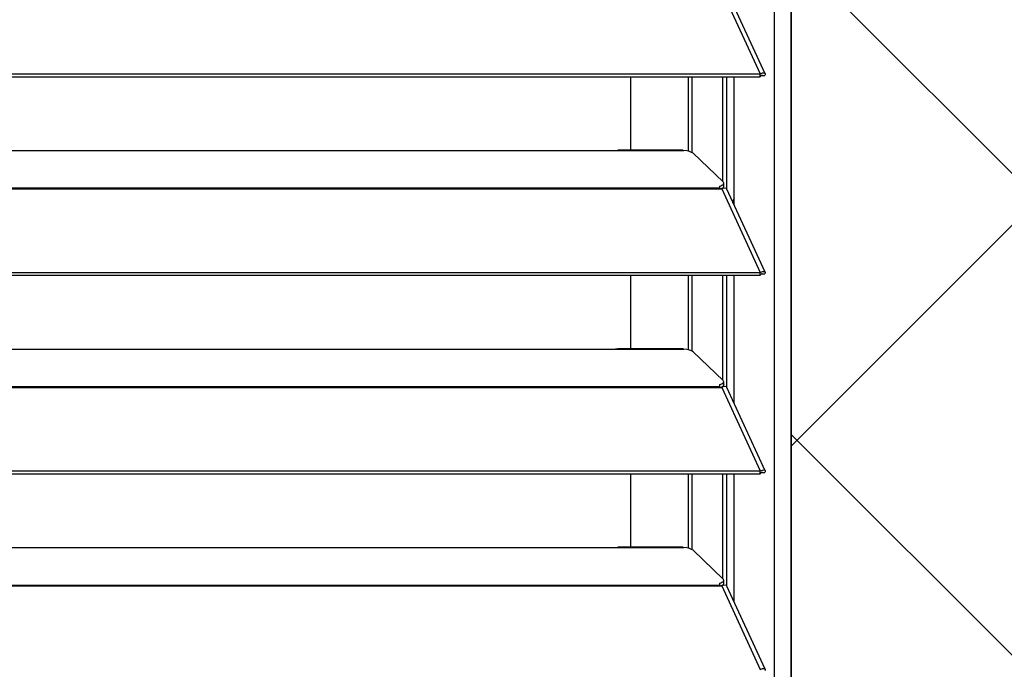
# Model space of a CAD drawing. Header units: millimetres. Extents: x 0 to 39025, y -31299 to 8400.
# Tile 373 of 382: x 16392 to 16622, y 6330 to 6482. Entities that reach past the tile are written whole.
import ezdxf

# ---------------------------------------------------------------- set-up
doc = ezdxf.new("R2010")
doc.units = ezdxf.units.MM
doc.layers.add('ODMIKI funkcionalni', color=253, linetype='Continuous')
doc.layers.add('ODMIKI varnostni', color=252, linetype='Continuous')

# ---------------------------------------------------------------- blocks, each defined once
blk = doc.blocks.new('*U59')
at = {"lineweight": 25}
for points in [[(1146.1, 17.6), (1146.1, 17.6), (1146.1, 1243.27), (1146.1, 1243.27)], [(1150, 17.6), (1150, 17.6), (1150, 1242.58), (1150, 1242.58)], [(1133.89, 476.05), (1133.89, 476.05), (1142.81, 456.62), (1142.81, 456.62)], [(1143.96, 456.64), (1143.96, 456.64), (1135.06, 476.03), (1135.06, 476.03)], [(184.7, 456.62), (184.7, 456.62), (1142.79, 456.62), (1142.79, 456.62)], [(1142.81, 456.62), (1142.81, 456.62), (1142.79, 456.62), (1142.79, 456.62)], [(1142.79, 455.96), (1142.79, 455.96), (1142.79, 456.62), (1142.79, 456.62)], [(1142.81, 455.97), (1142.81, 455.97), (1142.81, 456.62), (1142.81, 456.62)], [(1143.19, 456.27), (1143.19, 456.27), (1143.13, 456.25), (1143.13, 456.25)], [(1143.13, 456.25), (1143.13, 456.25), (1143.89, 456.25), (1143.89, 456.25)], [(184.7, 455.96), (184.7, 455.96), (1142.79, 455.96), (1142.79, 455.96)], [(1112.69, 438.82), (1112.69, 438.82), (1112.69, 455.96), (1112.69, 455.96)], [(1126.04, 455.96), (1126.04, 455.96), (1126.04, 438.59), (1126.04, 438.59)], [(1126.98, 438.24), (1126.98, 438.24), (1126.98, 455.96), (1126.98, 455.96)], [(1134.08, 431.52), (1134.08, 431.52), (1134.08, 455.96), (1134.08, 455.96)], [(1135.03, 429.79), (1135.03, 429.79), (1135.03, 455.96), (1135.03, 455.96)], [(1136.71, 426.19), (1136.71, 426.19), (1136.71, 455.96), (1136.71, 455.96)], [(1142.81, 455.97), (1142.81, 455.97), (1142.79, 455.96), (1142.79, 455.96)], [(840, 438.74), (840, 438.74), (1108, 438.74), (1108, 438.74)], [(1108, 438.74), (1108, 438.74), (1125, 438.74), (1125, 438.74)], [(1124.76, 438.82), (1124.76, 438.82), (1109.66, 438.82), (1109.66, 438.82)], [(1127.16, 438.13), (1127.16, 438.13), (1134.16, 431.44), (1134.16, 431.44)], [(1134.3, 430.38), (1134.3, 430.38), (1134.3, 431.15), (1134.3, 431.15)], [(184.7, 430.04), (184.7, 430.04), (1133.33, 430.04), (1133.33, 430.04)], [(184.7, 429.81), (184.7, 429.81), (1133.33, 429.81), (1133.33, 429.81)], [(1133.33, 430.47), (1133.33, 430.47), (1133.33, 430.04), (1133.33, 430.04)], [(1133.33, 429.81), (1133.33, 429.81), (1133.89, 429.81), (1133.89, 429.81)], [(1133.81, 429.81), (1133.81, 429.81), (1133.77, 429.85), (1133.77, 429.85)], [(1133.89, 429.82), (1133.89, 429.82), (1133.89, 429.81), (1133.89, 429.81)], [(1133.89, 429.81), (1133.89, 429.81), (1133.89, 429.82), (1133.89, 429.82)], [(1133.89, 429.81), (1133.89, 429.81), (1142.81, 410.38), (1142.81, 410.38)], [(1134.39, 429.99), (1134.39, 429.99), (1134.22, 430.16), (1134.22, 430.16)], [(1143.96, 410.41), (1143.96, 410.41), (1135.06, 429.79), (1135.06, 429.79)], [(1136.71, 427.57), (1136.71, 427.57), (1136.35, 426.98), (1136.35, 426.98)], [(184.7, 410.38), (184.7, 410.38), (1142.79, 410.38), (1142.79, 410.38)], [(1142.81, 410.38), (1142.81, 410.38), (1142.79, 410.38), (1142.79, 410.38)], [(1142.79, 409.73), (1142.79, 409.73), (1142.79, 410.38), (1142.79, 410.38)], [(1142.81, 409.73), (1142.81, 409.73), (1142.81, 410.38), (1142.81, 410.38)], [(184.7, 409.73), (184.7, 409.73), (1142.79, 409.73), (1142.79, 409.73)], [(1112.69, 392.58), (1112.69, 392.58), (1112.69, 409.73), (1112.69, 409.73)], [(1126.04, 409.73), (1126.04, 409.73), (1126.04, 392.35), (1126.04, 392.35)], [(1126.98, 392), (1126.98, 392), (1126.98, 409.73), (1126.98, 409.73)], [(1134.08, 385.28), (1134.08, 385.28), (1134.08, 409.73), (1134.08, 409.73)], [(1135.03, 383.56), (1135.03, 383.56), (1135.03, 409.73), (1135.03, 409.73)], [(1136.71, 379.95), (1136.71, 379.95), (1136.71, 409.73), (1136.71, 409.73)], [(1142.81, 409.73), (1142.81, 409.73), (1142.79, 409.73), (1142.79, 409.73)], [(1143.19, 410.04), (1143.19, 410.04), (1143.13, 410.02), (1143.13, 410.02)], [(1143.13, 410.02), (1143.13, 410.02), (1143.89, 410.02), (1143.89, 410.02)], [(840, 392.51), (840, 392.51), (1108, 392.51), (1108, 392.51)], [(1108, 392.51), (1108, 392.51), (1125, 392.51), (1125, 392.51)], [(1124.76, 392.58), (1124.76, 392.58), (1109.66, 392.58), (1109.66, 392.58)], [(1127.16, 391.89), (1127.16, 391.89), (1134.16, 385.2), (1134.16, 385.2)], [(184.7, 383.8), (184.7, 383.8), (1133.33, 383.8), (1133.33, 383.8)], [(184.7, 383.58), (184.7, 383.58), (1133.33, 383.58), (1133.33, 383.58)], [(1133.33, 384.23), (1133.33, 384.23), (1133.33, 383.8), (1133.33, 383.8)], [(1133.33, 383.58), (1133.33, 383.58), (1133.89, 383.58), (1133.89, 383.58)], [(1133.81, 383.58), (1133.81, 383.58), (1133.77, 383.62), (1133.77, 383.62)], [(1133.89, 383.58), (1133.89, 383.58), (1142.81, 364.15), (1142.81, 364.15)], [(1133.89, 383.58), (1133.89, 383.58), (1133.89, 383.58), (1133.89, 383.58)], [(1133.89, 383.58), (1133.89, 383.58), (1133.89, 383.58), (1133.89, 383.58)], [(1134.39, 383.75), (1134.39, 383.75), (1134.22, 383.93), (1134.22, 383.93)], [(1134.3, 384.15), (1134.3, 384.15), (1134.3, 384.91), (1134.3, 384.91)], [(1143.96, 364.17), (1143.96, 364.17), (1135.06, 383.56), (1135.06, 383.56)], [(184.7, 364.15), (184.7, 364.15), (1142.79, 364.15), (1142.79, 364.15)], [(184.7, 363.49), (184.7, 363.49), (1142.79, 363.49), (1142.79, 363.49)], [(1112.69, 346.35), (1112.69, 346.35), (1112.69, 363.49), (1112.69, 363.49)], [(1126.04, 363.49), (1126.04, 363.49), (1126.04, 346.12), (1126.04, 346.12)], [(1126.98, 345.77), (1126.98, 345.77), (1126.98, 363.49), (1126.98, 363.49)], [(1134.08, 339.04), (1134.08, 339.04), (1134.08, 363.49), (1134.08, 363.49)], [(1135.03, 337.32), (1135.03, 337.32), (1135.03, 363.49), (1135.03, 363.49)], [(1136.71, 333.72), (1136.71, 333.72), (1136.71, 363.49), (1136.71, 363.49)], [(1142.81, 364.15), (1142.81, 364.15), (1142.79, 364.15), (1142.79, 364.15)], [(1142.79, 363.49), (1142.79, 363.49), (1142.79, 364.15), (1142.79, 364.15)], [(1142.81, 363.49), (1142.81, 363.49), (1142.79, 363.49), (1142.79, 363.49)], [(1142.81, 363.49), (1142.81, 363.49), (1142.81, 364.15), (1142.81, 364.15)], [(1143.19, 363.81), (1143.19, 363.81), (1143.13, 363.78), (1143.13, 363.78)], [(1143.13, 363.78), (1143.13, 363.78), (1143.89, 363.78), (1143.89, 363.78)], [(840, 346.27), (840, 346.27), (1108, 346.27), (1108, 346.27)], [(1108, 346.27), (1108, 346.27), (1125, 346.27), (1125, 346.27)], [(1124.76, 346.35), (1124.76, 346.35), (1109.66, 346.35), (1109.66, 346.35)], [(1127.16, 345.65), (1127.16, 345.65), (1134.16, 338.96), (1134.16, 338.96)], [(184.7, 337.56), (184.7, 337.56), (1133.33, 337.56), (1133.33, 337.56)], [(184.7, 337.34), (184.7, 337.34), (1133.33, 337.34), (1133.33, 337.34)], [(1133.33, 337.99), (1133.33, 337.99), (1133.33, 337.56), (1133.33, 337.56)], [(1133.33, 337.34), (1133.33, 337.34), (1133.89, 337.34), (1133.89, 337.34)], [(1133.81, 337.34), (1133.81, 337.34), (1133.77, 337.38), (1133.77, 337.38)], [(1133.89, 337.34), (1133.89, 337.34), (1142.81, 317.92), (1142.81, 317.92)], [(1133.89, 337.34), (1133.89, 337.34), (1133.89, 337.34), (1133.89, 337.34)], [(1133.89, 337.34), (1133.89, 337.34), (1133.89, 337.34), (1133.89, 337.34)], [(1134.39, 337.51), (1134.39, 337.51), (1134.22, 337.69), (1134.22, 337.69)], [(1134.3, 337.92), (1134.3, 337.92), (1134.3, 338.68), (1134.3, 338.68)], [(1143.96, 317.94), (1143.96, 317.94), (1135.06, 337.33), (1135.06, 337.33)]]:
    blk.add_open_spline(points, degree=3, dxfattribs=at)
for points, knots in [([(1142.81, 456.62), (1142.81, 456.62), (1143.3, 456.83), (1143.3, 456.83), (1143.3, 456.83), (1143.71, 456.83), (1143.71, 456.83), (1143.71, 456.83), (1143.95, 456.67), (1143.95, 456.67), (1143.95, 456.67), (1143.97, 456.4), (1143.97, 456.4), (1143.97, 456.4), (1143.89, 456.25), (1143.89, 456.25)], [0, 0, 0, 0, 1, 1, 1, 2, 2, 2, 3, 3, 3, 4, 4, 4, 5, 5, 5, 5]), ([(1142.81, 455.97), (1142.81, 455.97), (1143.06, 456.22), (1143.06, 456.22), (1143.06, 456.22), (1143.22, 456.3), (1143.22, 456.3), (1143.22, 456.3), (1143.21, 456.3), (1143.21, 456.3)], [0, 0, 0, 0, 1, 1, 1, 2, 2, 2, 3, 3, 3, 3]), ([(1108, 438.74), (1108, 438.74), (1109.12, 438.79), (1109.12, 438.79), (1109.12, 438.79), (1109.66, 438.8), (1109.66, 438.8)], [0, 0, 0, 0, 1, 1, 1, 2, 2, 2, 2]), ([(1124.76, 438.8), (1124.76, 438.8), (1124.88, 438.8), (1124.88, 438.8), (1124.88, 438.8), (1124.96, 438.77), (1124.96, 438.77), (1124.96, 438.77), (1125, 438.74), (1125, 438.74)], [0, 0, 0, 0, 1, 1, 1, 2, 2, 2, 3, 3, 3, 3]), ([(1127.16, 438.13), (1127.16, 438.13), (1126.84, 438.34), (1126.84, 438.34), (1126.84, 438.34), (1126.34, 438.52), (1126.34, 438.52), (1126.34, 438.52), (1125.71, 438.66), (1125.71, 438.66), (1125.71, 438.66), (1125, 438.74), (1125, 438.74)], [0, 0, 0, 0, 1, 1, 1, 2, 2, 2, 3, 3, 3, 4, 4, 4, 4]), ([(1133.33, 430.47), (1133.33, 430.47), (1133.63, 430.56), (1133.63, 430.56), (1133.63, 430.56), (1133.88, 430.67), (1133.88, 430.67), (1133.88, 430.67), (1134.07, 430.79), (1134.07, 430.79), (1134.07, 430.79), (1134.21, 430.92), (1134.21, 430.92), (1134.21, 430.92), (1134.29, 431.04), (1134.29, 431.04), (1134.29, 431.04), (1134.3, 431.18), (1134.3, 431.18), (1134.3, 431.18), (1134.26, 431.31), (1134.26, 431.31), (1134.26, 431.31), (1134.16, 431.44), (1134.16, 431.44)], [0, 0, 0, 0, 1, 1, 1, 2, 2, 2, 3, 3, 3, 4, 4, 4, 5, 5, 5, 6, 6, 6, 7, 7, 7, 8, 8, 8, 8]), ([(1133.33, 430.04), (1133.33, 430.04), (1133.33, 430.01), (1133.33, 430.01), (1133.33, 430.01), (1133.33, 429.99), (1133.33, 429.99), (1133.33, 429.99), (1133.33, 429.96), (1133.33, 429.96), (1133.33, 429.96), (1133.33, 429.94), (1133.33, 429.94), (1133.33, 429.94), (1133.33, 429.91), (1133.33, 429.91), (1133.33, 429.91), (1133.33, 429.88), (1133.33, 429.88), (1133.33, 429.88), (1133.33, 429.84), (1133.33, 429.84), (1133.33, 429.84), (1133.33, 429.81), (1133.33, 429.81)], [0, 0, 0, 0, 1, 1, 1, 2, 2, 2, 3, 3, 3, 4, 4, 4, 5, 5, 5, 6, 6, 6, 7, 7, 7, 8, 8, 8, 8]), ([(1134.3, 430.38), (1134.3, 430.38), (1134.29, 430.28), (1134.29, 430.28), (1134.29, 430.28), (1134.21, 430.15), (1134.21, 430.15), (1134.21, 430.15), (1134.07, 430.02), (1134.07, 430.02), (1134.07, 430.02), (1133.88, 429.91), (1133.88, 429.91), (1133.88, 429.91), (1133.67, 429.81), (1133.67, 429.81)], [0, 0, 0, 0, 1, 1, 1, 2, 2, 2, 3, 3, 3, 4, 4, 4, 5, 5, 5, 5]), ([(1135.04, 429.78), (1135.04, 429.78), (1134.95, 429.93), (1134.95, 429.93), (1134.95, 429.93), (1134.62, 430.03), (1134.62, 430.03), (1134.62, 430.03), (1134.17, 429.94), (1134.17, 429.94), (1134.17, 429.94), (1133.89, 429.82), (1133.89, 429.82)], [0, 0, 0, 0, 1, 1, 1, 2, 2, 2, 3, 3, 3, 4, 4, 4, 4]), ([(1142.81, 410.38), (1142.81, 410.38), (1143.3, 410.59), (1143.3, 410.59), (1143.3, 410.59), (1143.71, 410.6), (1143.71, 410.6), (1143.71, 410.6), (1143.95, 410.43), (1143.95, 410.43), (1143.95, 410.43), (1143.97, 410.16), (1143.97, 410.16), (1143.97, 410.16), (1143.89, 410.02), (1143.89, 410.02)], [0, 0, 0, 0, 1, 1, 1, 2, 2, 2, 3, 3, 3, 4, 4, 4, 5, 5, 5, 5]), ([(1142.81, 409.73), (1142.81, 409.73), (1143.06, 409.99), (1143.06, 409.99), (1143.06, 409.99), (1143.22, 410.07), (1143.22, 410.07), (1143.22, 410.07), (1143.21, 410.06), (1143.21, 410.06)], [0, 0, 0, 0, 1, 1, 1, 2, 2, 2, 3, 3, 3, 3]), ([(1108, 392.51), (1108, 392.51), (1109.12, 392.56), (1109.12, 392.56), (1109.12, 392.56), (1109.66, 392.56), (1109.66, 392.56)], [0, 0, 0, 0, 1, 1, 1, 2, 2, 2, 2]), ([(1124.76, 392.56), (1124.76, 392.56), (1124.88, 392.56), (1124.88, 392.56), (1124.88, 392.56), (1124.96, 392.54), (1124.96, 392.54), (1124.96, 392.54), (1125, 392.51), (1125, 392.51)], [0, 0, 0, 0, 1, 1, 1, 2, 2, 2, 3, 3, 3, 3]), ([(1127.16, 391.89), (1127.16, 391.89), (1126.84, 392.1), (1126.84, 392.1), (1126.84, 392.1), (1126.34, 392.29), (1126.34, 392.29), (1126.34, 392.29), (1125.71, 392.42), (1125.71, 392.42), (1125.71, 392.42), (1125, 392.51), (1125, 392.51)], [0, 0, 0, 0, 1, 1, 1, 2, 2, 2, 3, 3, 3, 4, 4, 4, 4]), ([(1133.33, 384.23), (1133.33, 384.23), (1133.63, 384.32), (1133.63, 384.32), (1133.63, 384.32), (1133.88, 384.44), (1133.88, 384.44), (1133.88, 384.44), (1134.07, 384.55), (1134.07, 384.55), (1134.07, 384.55), (1134.21, 384.68), (1134.21, 384.68), (1134.21, 384.68), (1134.29, 384.81), (1134.29, 384.81), (1134.29, 384.81), (1134.3, 384.94), (1134.3, 384.94), (1134.3, 384.94), (1134.26, 385.07), (1134.26, 385.07), (1134.26, 385.07), (1134.16, 385.2), (1134.16, 385.2)], [0, 0, 0, 0, 1, 1, 1, 2, 2, 2, 3, 3, 3, 4, 4, 4, 5, 5, 5, 6, 6, 6, 7, 7, 7, 8, 8, 8, 8]), ([(1133.33, 383.8), (1133.33, 383.8), (1133.33, 383.78), (1133.33, 383.78), (1133.33, 383.78), (1133.33, 383.76), (1133.33, 383.76), (1133.33, 383.76), (1133.33, 383.73), (1133.33, 383.73), (1133.33, 383.73), (1133.33, 383.71), (1133.33, 383.71), (1133.33, 383.71), (1133.33, 383.68), (1133.33, 383.68), (1133.33, 383.68), (1133.33, 383.64), (1133.33, 383.64), (1133.33, 383.64), (1133.33, 383.61), (1133.33, 383.61), (1133.33, 383.61), (1133.33, 383.58), (1133.33, 383.58)], [0, 0, 0, 0, 1, 1, 1, 2, 2, 2, 3, 3, 3, 4, 4, 4, 5, 5, 5, 6, 6, 6, 7, 7, 7, 8, 8, 8, 8]), ([(1134.3, 384.15), (1134.3, 384.15), (1134.29, 384.05), (1134.29, 384.05), (1134.29, 384.05), (1134.21, 383.91), (1134.21, 383.91), (1134.21, 383.91), (1134.07, 383.79), (1134.07, 383.79), (1134.07, 383.79), (1133.88, 383.67), (1133.88, 383.67), (1133.88, 383.67), (1133.67, 383.58), (1133.67, 383.58)], [0, 0, 0, 0, 1, 1, 1, 2, 2, 2, 3, 3, 3, 4, 4, 4, 5, 5, 5, 5]), ([(1135.04, 383.55), (1135.04, 383.55), (1134.95, 383.69), (1134.95, 383.69), (1134.95, 383.69), (1134.62, 383.79), (1134.62, 383.79), (1134.62, 383.79), (1134.17, 383.71), (1134.17, 383.71), (1134.17, 383.71), (1133.89, 383.58), (1133.89, 383.58)], [0, 0, 0, 0, 1, 1, 1, 2, 2, 2, 3, 3, 3, 4, 4, 4, 4]), ([(1142.81, 364.15), (1142.81, 364.15), (1143.3, 364.35), (1143.3, 364.35), (1143.3, 364.35), (1143.71, 364.36), (1143.71, 364.36), (1143.71, 364.36), (1143.95, 364.2), (1143.95, 364.2), (1143.95, 364.2), (1143.97, 363.93), (1143.97, 363.93), (1143.97, 363.93), (1143.89, 363.78), (1143.89, 363.78)], [0, 0, 0, 0, 1, 1, 1, 2, 2, 2, 3, 3, 3, 4, 4, 4, 5, 5, 5, 5]), ([(1142.81, 363.49), (1142.81, 363.49), (1143.06, 363.75), (1143.06, 363.75), (1143.06, 363.75), (1143.22, 363.84), (1143.22, 363.84), (1143.22, 363.84), (1143.21, 363.83), (1143.21, 363.83)], [0, 0, 0, 0, 1, 1, 1, 2, 2, 2, 3, 3, 3, 3]), ([(1108, 346.27), (1108, 346.27), (1109.12, 346.33), (1109.12, 346.33), (1109.12, 346.33), (1109.66, 346.33), (1109.66, 346.33)], [0, 0, 0, 0, 1, 1, 1, 2, 2, 2, 2]), ([(1124.76, 346.33), (1124.76, 346.33), (1124.88, 346.33), (1124.88, 346.33), (1124.88, 346.33), (1124.96, 346.3), (1124.96, 346.3), (1124.96, 346.3), (1125, 346.27), (1125, 346.27)], [0, 0, 0, 0, 1, 1, 1, 2, 2, 2, 3, 3, 3, 3]), ([(1127.16, 345.65), (1127.16, 345.65), (1126.84, 345.87), (1126.84, 345.87), (1126.84, 345.87), (1126.34, 346.05), (1126.34, 346.05), (1126.34, 346.05), (1125.71, 346.19), (1125.71, 346.19), (1125.71, 346.19), (1125, 346.27), (1125, 346.27)], [0, 0, 0, 0, 1, 1, 1, 2, 2, 2, 3, 3, 3, 4, 4, 4, 4]), ([(1133.33, 337.99), (1133.33, 337.99), (1133.63, 338.09), (1133.63, 338.09), (1133.63, 338.09), (1133.88, 338.2), (1133.88, 338.2), (1133.88, 338.2), (1134.07, 338.32), (1134.07, 338.32), (1134.07, 338.32), (1134.21, 338.45), (1134.21, 338.45), (1134.21, 338.45), (1134.29, 338.57), (1134.29, 338.57), (1134.29, 338.57), (1134.3, 338.71), (1134.3, 338.71), (1134.3, 338.71), (1134.26, 338.84), (1134.26, 338.84), (1134.26, 338.84), (1134.16, 338.96), (1134.16, 338.96)], [0, 0, 0, 0, 1, 1, 1, 2, 2, 2, 3, 3, 3, 4, 4, 4, 5, 5, 5, 6, 6, 6, 7, 7, 7, 8, 8, 8, 8]), ([(1133.33, 337.56), (1133.33, 337.56), (1133.33, 337.54), (1133.33, 337.54), (1133.33, 337.54), (1133.33, 337.52), (1133.33, 337.52), (1133.33, 337.52), (1133.33, 337.5), (1133.33, 337.5), (1133.33, 337.5), (1133.33, 337.47), (1133.33, 337.47), (1133.33, 337.47), (1133.33, 337.44), (1133.33, 337.44), (1133.33, 337.44), (1133.33, 337.41), (1133.33, 337.41), (1133.33, 337.41), (1133.33, 337.38), (1133.33, 337.38), (1133.33, 337.38), (1133.33, 337.34), (1133.33, 337.34)], [0, 0, 0, 0, 1, 1, 1, 2, 2, 2, 3, 3, 3, 4, 4, 4, 5, 5, 5, 6, 6, 6, 7, 7, 7, 8, 8, 8, 8]), ([(1134.3, 337.92), (1134.3, 337.92), (1134.29, 337.81), (1134.29, 337.81), (1134.29, 337.81), (1134.21, 337.68), (1134.21, 337.68), (1134.21, 337.68), (1134.07, 337.55), (1134.07, 337.55), (1134.07, 337.55), (1133.88, 337.43), (1133.88, 337.43), (1133.88, 337.43), (1133.67, 337.34), (1133.67, 337.34)], [0, 0, 0, 0, 1, 1, 1, 2, 2, 2, 3, 3, 3, 4, 4, 4, 5, 5, 5, 5]), ([(1135.04, 337.31), (1135.04, 337.31), (1134.95, 337.45), (1134.95, 337.45), (1134.95, 337.45), (1134.62, 337.55), (1134.62, 337.55), (1134.62, 337.55), (1134.17, 337.48), (1134.17, 337.48), (1134.17, 337.48), (1133.89, 337.34), (1133.89, 337.34)], [0, 0, 0, 0, 1, 1, 1, 2, 2, 2, 3, 3, 3, 4, 4, 4, 4]), ([(1142.81, 317.92), (1142.81, 317.92), (1143.3, 318.12), (1143.3, 318.12), (1143.3, 318.12), (1143.71, 318.12), (1143.71, 318.12), (1143.71, 318.12), (1143.95, 317.96), (1143.95, 317.96), (1143.95, 317.96), (1143.97, 317.69), (1143.97, 317.69), (1143.97, 317.69), (1143.89, 317.54), (1143.89, 317.54)], [0, 0, 0, 0, 1, 1, 1, 2, 2, 2, 3, 3, 3, 4, 4, 4, 5, 5, 5, 5])]:
    blk.add_open_spline(points, degree=3, knots=knots, dxfattribs=at)

msp = doc.modelspace()

# ---------------------------------------------------------------- hatches: boundary and pattern name
at = {"layer": 'ODMIKI funkcionalni'}
h = msp.add_hatch(dxfattribs=at)
h.set_pattern_fill('ANSI31', color=256, scale=25)
h.set_pattern_definition([(45, (-1299.93, -3070.55), (-56.1266, 56.1266), [])])
h.paths.add_polyline_path([(15421.96, 6012.43), (15421.96, 7268), (16571.96, 7268), (16571.96, 6012.43), (17171.96, 6012.43), (17171.96, 7768), (15121.96, 7768), (15121.96, 6012.43)])
at = {"layer": 'ODMIKI varnostni'}
h = msp.add_hatch(dxfattribs=at)
h.set_pattern_fill('ANSI31', color=256, scale=25, angle=90)
h.set_pattern_definition([(135, (11728.22, -2241.71), (-56.1266, -56.1266), [])])
h.paths.add_polyline_path([(16571.96, 6012.43), (16571.96, 7255.39), (17571.96, 6012.43)])

# ---------------------------------------------------------------- linework, layer by layer
at = {"layer": 'ODMIKI funkcionalni'}
msp.add_lwpolyline([(15421.96, 6012.43), (15421.96, 7268), (16571.96, 7268), (16571.96, 6012.43), (17171.96, 6012.43), (17171.96, 7768), (15121.96, 7768), (15121.96, 6012.43)], close=True, dxfattribs=at)
at = {"layer": 'ODMIKI varnostni'}
msp.add_lwpolyline([(16571.96, 6012.43), (16571.96, 7255.39), (17571.96, 6012.43)], close=True, dxfattribs=at)

# ---------------------------------------------------------------- block references
at = {"color": 1}
msp.add_blockref('*U59', (15421.96, 6012.43), dxfattribs=at)

doc.saveas('drawing.dxf')
